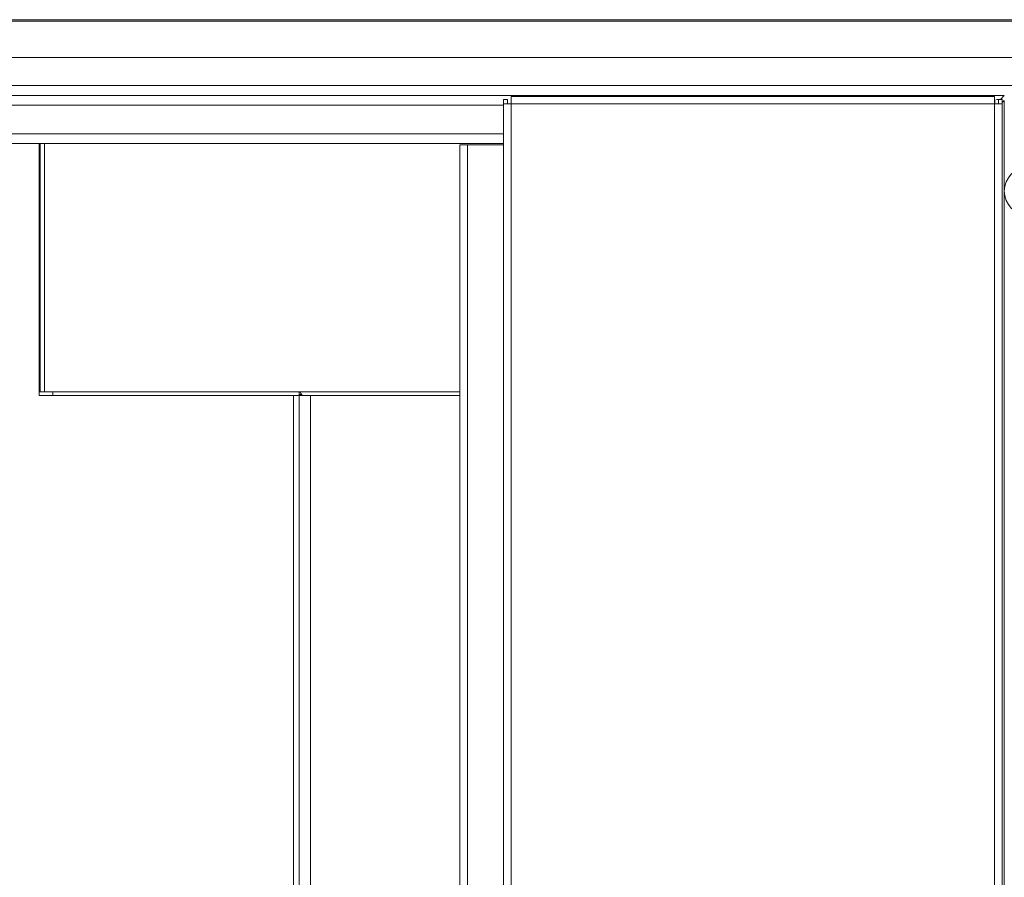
# Model space of a CAD drawing. Extents: x 0 to 59450, y 0 to 42050.
# Tile 258 of 304: x 35349 to 35865, y 35452 to 35901. Entities that reach past the tile are written whole.
import ezdxf

# ---------------------------------------------------------------- set-up
doc = ezdxf.new("R2010")
doc.units = 0
doc.header["$LTSCALE"] = 20
doc.header["$MEASUREMENT"] = 0
doc.layers.get('0').update_dxf_attribs({"linetype": 'CONTINUOUS'})
doc.layers.get('Defpoints').update_dxf_attribs({"linetype": 'CONTINUOUS'})
doc.dimstyles.new('DXF001', dxfattribs={"dimtxt": 3.1, "dimasz": 2, "dimexe": 2, "dimexo": 0.8, "dimgap": 0.09, "dimtad": 1, "dimdsep": 46, "dimtxsty": 'STANDARD', "dimcen": 0.09, "dimazin": 2, "dimtfac": 0.645161, "dimtdec": 4, "dimtmove": 0, "dimatfit": 3, "dimfxl": 1, "dimtvp": 0.66129, "dimtolj": 1, "dimtzin": 0, "dimarcsym": 0})

# ---------------------------------------------------------------- blocks, each defined once
blk = doc.blocks.new('_OPEN')
at = {"color": 0, "linetype": 'ByBlock', "lineweight": -2}
for p, q in [((-1, 0.166667), (0, 0)), ((0, 0), (-1, -0.166667)), ((0, 0), (-1, 0))]:
    blk.add_line(p, q, dxfattribs=at)
blk = doc.blocks.new('*D31')
at = {"color": 0, "linetype": 'Continuous', "lineweight": -2}
for p, q in [((40080.24, 35874.16), (40080.24, 34418.44)), ((34086.45, 35044.92), (34086.45, 34418.44)), ((34088.45, 34420.44), (40078.24, 34420.44))]:
    blk.add_line(p, q, dxfattribs=at)
at = {"layer": 'Defpoints', "color": 0, "linetype": 'Continuous'}
for p in [(40080.24, 35874.96), (34086.45, 35045.72), (40080.24, 34420.44)]:
    blk.add_point(p, dxfattribs=at)
at = {"color": 0, "linetype": 'Continuous', "lineweight": -2, "xscale": 2, "yscale": 2, "zscale": 2, "rotation": 180}
blk.add_blockref('_OPEN', (34086.45, 34420.44), dxfattribs=at)
at = {"color": 0, "linetype": 'Continuous', "lineweight": -2, "xscale": 2, "yscale": 2, "zscale": 2}
blk.add_blockref('_OPEN', (40080.24, 34420.44), dxfattribs=at)
at = {"color": 0, "linetype": 'Continuous', "lineweight": 13, "insert": (37257.25, 34460.53), "char_height": 80, "attachment_point": 5}
blk.add_mtext('\\A1;\\A1;5994', dxfattribs=at)
blk = doc.blocks.new('*D32')
at = {"color": 0, "linetype": 'Continuous', "lineweight": -2}
for p, q in [((36630.84, 38018.76), (33035.56, 38018.76)), ((33037.56, 35020.46), (33037.56, 38016.76)), ((34773.91, 35018.46), (33035.56, 35018.46))]:
    blk.add_line(p, q, dxfattribs=at)
at = {"layer": 'Defpoints', "color": 0, "linetype": 'Continuous'}
for p in [(33037.56, 38018.76), (36631.64, 38018.76), (34774.71, 35018.46)]:
    blk.add_point(p, dxfattribs=at)
at = {"color": 0, "linetype": 'Continuous', "lineweight": -2, "xscale": 2, "yscale": 2, "zscale": 2}
for p, rotation in [((33037.56, 38018.76), 90), ((33037.56, 35018.46), 270)]:
    blk.add_blockref('_OPEN', p, dxfattribs=dict(at, rotation=rotation))
at = {"color": 0, "linetype": 'Continuous', "lineweight": 13, "insert": (32997.47, 36692.51), "char_height": 80, "attachment_point": 5, "rotation": 90}
blk.add_mtext('\\A1;\\A1;3000', dxfattribs=at)

msp = doc.modelspace()

# ---------------------------------------------------------------- linework, layer by layer
at = {"color": 3, "linetype": 'Continuous', "lineweight": 13}
for p, q in [((34642.507, 35901.183), (35904.465, 35901.183)), ((35903.691, 35900.409), (34642.507, 35900.409)), ((34663.067, 35881.484), (35884.765, 35881.484)), ((35870.002, 35866.721), (34642.507, 35866.721)), ((34642.507, 35861.459), (35864.741, 35861.459)), ((35602.741, 35859.459), (35604.741, 35859.459)), ((35602.741, 35857.075), (35602.741, 35859.459)), ((35604.741, 35859.459), (35604.741, 35857.075)), ((35859.674, 35861.075), (35606.74, 35861.075)), ((35606.741, 35861.075), (35606.741, 35857.075)), ((35859.674, 35857.075), (35859.674, 35861.075)), ((35859.826, 35859.459), (35859.826, 35857.075)), ((35861.643, 35859.459), (35860.703, 35859.459)), ((35863.613, 35859.459), (35861.643, 35859.459)), ((35861.643, 35859.459), (35861.643, 35857.075)), ((35862.74, 35859.458), (35864.741, 35861.459)), ((35863.613, 35857.075), (35863.613, 35859.459)), ((35863.613, 35857.831), (35864.741, 35858.959)), ((35864.741, 35858.959), (35864.741, 35068.959)), ((35602.74, 35856.459), (34642.507, 35856.459)), ((35606.741, 35857.075), (35602.741, 35857.075)), ((35602.741, 35857.075), (35602.741, 35070.842)), ((35606.741, 35070.842), (35606.741, 35857.075)), ((35606.741, 35857.075), (35859.674, 35857.075)), ((35863.674, 35857.075), (35859.674, 35857.075)), ((35859.674, 35857.075), (35859.674, 35070.842)), ((35863.674, 35070.843), (35863.674, 35857.076)), ((35602.74, 35841.459), (34642.507, 35841.459)), ((34642.507, 35836.459), (35602.741, 35836.459)), ((35359.741, 35836.46), (35359.741, 35704.459)), ((35360.222, 35706.459), (35360.222, 35836.459)), ((35362.524, 35836.459), (35362.524, 35706.459)), ((35579.741, 35835.659), (35579.741, 35819.908)), ((35583.741, 35835.659), (35579.741, 35835.659)), ((35602.74, 35835.659), (35583.741, 35835.659)), ((35583.741, 35092.259), (35583.741, 35835.659)), ((35579.741, 35815.01), (35579.741, 35819.908)), ((35579.741, 35819.908), (35579.741, 35819.901)), ((35579.746, 35819.685), (35579.746, 35819.676)), ((35579.746, 35819.676), (35579.746, 35819.668)), ((35579.746, 35819.668), (35579.747, 35819.66)), ((35579.747, 35819.66), (35579.747, 35819.652)), ((35579.747, 35819.652), (35579.747, 35819.643)), ((35579.747, 35819.643), (35579.748, 35819.635)), ((35579.748, 35819.635), (35579.748, 35819.626)), ((35579.748, 35819.626), (35579.749, 35819.618)), ((35579.749, 35819.618), (35579.749, 35819.61)), ((35579.749, 35819.61), (35579.75, 35819.601)), ((35579.75, 35819.601), (35579.75, 35819.593)), ((35579.75, 35819.593), (35579.75, 35819.584)), ((35579.75, 35819.584), (35579.751, 35819.576)), ((35579.751, 35819.576), (35579.751, 35819.567)), ((35579.751, 35819.567), (35579.752, 35819.559)), ((35579.752, 35819.559), (35579.752, 35819.55)), ((35579.752, 35819.55), (35579.753, 35819.542)), ((35579.753, 35819.542), (35579.753, 35819.533)), ((35579.753, 35819.533), (35579.754, 35819.525)), ((35579.754, 35819.525), (35579.754, 35819.516)), ((35579.754, 35819.516), (35579.755, 35819.507)), ((35579.755, 35819.507), (35579.755, 35819.499)), ((35579.755, 35819.499), (35579.756, 35819.49)), ((35579.756, 35819.49), (35579.756, 35819.481)), ((35579.756, 35819.481), (35579.757, 35819.473)), ((35579.757, 35819.473), (35579.758, 35819.464)), ((35579.758, 35819.464), (35579.758, 35819.455)), ((35579.758, 35819.455), (35579.759, 35819.446)), ((35579.759, 35819.446), (35579.759, 35819.437)), ((35579.759, 35819.437), (35579.76, 35819.429)), ((35579.76, 35819.429), (35579.761, 35819.42)), ((35579.761, 35819.42), (35579.761, 35819.411)), ((35579.761, 35819.411), (35579.762, 35819.402)), ((35579.762, 35819.402), (35579.762, 35819.393)), ((35579.762, 35819.393), (35579.763, 35819.384)), ((35579.763, 35819.384), (35579.764, 35819.375)), ((35579.764, 35819.375), (35579.764, 35819.366)), ((35579.764, 35819.366), (35579.765, 35819.358)), ((35579.765, 35819.358), (35579.765, 35819.349)), ((35579.765, 35819.349), (35579.766, 35819.34)), ((35579.766, 35819.34), (35579.767, 35819.331)), ((35579.767, 35819.331), (35579.767, 35819.322)), ((35579.767, 35819.322), (35579.768, 35819.312)), ((35579.768, 35819.312), (35579.769, 35819.303)), ((35579.769, 35819.303), (35579.769, 35819.294)), ((35579.769, 35819.294), (35579.77, 35819.285)), ((35579.77, 35819.285), (35579.771, 35819.276)), ((35579.771, 35819.276), (35579.772, 35819.267)), ((35579.772, 35819.267), (35579.772, 35819.258)), ((35579.772, 35819.258), (35579.773, 35819.249)), ((35579.773, 35819.249), (35579.774, 35819.239)), ((35579.774, 35819.239), (35579.774, 35819.23)), ((35579.774, 35819.23), (35579.775, 35819.221)), ((35579.775, 35819.221), (35579.776, 35819.212)), ((35579.776, 35819.212), (35579.776, 35819.202)), ((35579.776, 35819.202), (35579.777, 35819.193)), ((35579.777, 35819.193), (35579.778, 35819.184)), ((35579.778, 35819.184), (35579.779, 35819.174)), ((35579.779, 35819.174), (35579.779, 35819.165)), ((35579.779, 35819.165), (35579.78, 35819.156)), ((35579.78, 35819.156), (35579.781, 35819.146)), ((35579.781, 35819.146), (35579.782, 35819.137)), ((35579.782, 35819.137), (35579.782, 35819.127)), ((35579.782, 35819.127), (35579.783, 35819.118)), ((35579.783, 35819.118), (35579.784, 35819.108)), ((35579.784, 35819.108), (35579.785, 35819.099)), ((35579.785, 35819.099), (35579.785, 35819.089)), ((35579.785, 35819.089), (35579.786, 35819.08)), ((35579.786, 35819.08), (35579.787, 35819.07)), ((35579.787, 35819.07), (35579.788, 35819.061)), ((35579.788, 35819.061), (35579.788, 35819.051)), ((35579.788, 35819.051), (35579.789, 35819.042)), ((35579.789, 35819.042), (35579.79, 35819.032)), ((35579.79, 35819.032), (35579.791, 35819.022)), ((35579.791, 35819.022), (35579.791, 35819.013)), ((35579.791, 35819.013), (35579.792, 35819.003)), ((35579.792, 35819.003), (35579.793, 35818.994)), ((35579.793, 35818.994), (35579.794, 35818.984)), ((35579.794, 35818.984), (35579.795, 35818.974)), ((35579.795, 35818.974), (35579.795, 35818.965)), ((35579.795, 35818.965), (35579.796, 35818.955)), ((35579.796, 35818.955), (35579.797, 35818.945)), ((35579.797, 35818.945), (35579.798, 35818.936)), ((35579.798, 35818.936), (35579.798, 35818.926)), ((35579.798, 35818.926), (35579.799, 35818.916)), ((35579.799, 35818.916), (35579.8, 35818.906)), ((35579.8, 35818.906), (35579.801, 35818.897)), ((35579.801, 35818.897), (35579.801, 35818.887)), ((35579.801, 35818.887), (35579.802, 35818.877)), ((35579.802, 35818.877), (35579.803, 35818.867)), ((35579.803, 35818.867), (35579.804, 35818.858)), ((35579.804, 35818.858), (35579.805, 35818.848)), ((35579.805, 35818.848), (35579.805, 35818.838)), ((35579.805, 35818.838), (35579.806, 35818.828)), ((35579.806, 35818.828), (35579.807, 35818.819)), ((35579.807, 35818.819), (35579.808, 35818.809)), ((35579.808, 35818.809), (35579.808, 35818.799)), ((35579.808, 35818.799), (35579.809, 35818.789)), ((35579.809, 35818.789), (35579.81, 35818.779)), ((35579.81, 35818.779), (35579.811, 35818.769)), ((35579.811, 35818.769), (35579.811, 35818.759)), ((35579.811, 35818.759), (35579.812, 35818.75)), ((35579.812, 35818.75), (35579.813, 35818.74)), ((35579.813, 35818.74), (35579.814, 35818.73)), ((35579.814, 35818.73), (35579.814, 35818.72)), ((35579.814, 35818.72), (35579.815, 35818.71)), ((35579.815, 35818.71), (35579.816, 35818.7)), ((35579.816, 35816.214), (35579.815, 35816.204)), ((35579.816, 35818.7), (35579.817, 35818.69)), ((35579.817, 35816.234), (35579.816, 35816.224)), ((35579.816, 35816.224), (35579.816, 35816.214)), ((35579.817, 35818.69), (35579.817, 35818.68)), ((35579.817, 35818.68), (35579.818, 35818.67)), ((35579.818, 35816.244), (35579.817, 35816.234)), ((35579.818, 35818.67), (35579.819, 35818.66)), ((35579.819, 35816.254), (35579.818, 35816.244)), ((35579.819, 35818.66), (35579.82, 35818.65)), ((35579.82, 35816.274), (35579.819, 35816.264)), ((35579.819, 35816.264), (35579.819, 35816.254)), ((35579.82, 35818.65), (35579.82, 35818.64)), ((35579.82, 35818.64), (35579.821, 35818.63)), ((35579.821, 35816.284), (35579.82, 35816.274)), ((35579.821, 35818.63), (35579.822, 35818.62)), ((35579.822, 35816.304), (35579.821, 35816.294)), ((35579.821, 35816.294), (35579.821, 35816.284)), ((35579.822, 35818.62), (35579.822, 35818.61)), ((35579.822, 35818.61), (35579.823, 35818.6)), ((35579.823, 35816.314), (35579.822, 35816.304)), ((35579.823, 35818.6), (35579.824, 35818.59)), ((35579.824, 35816.324), (35579.823, 35816.314)), ((35579.824, 35818.59), (35579.825, 35818.58)), ((35579.825, 35816.344), (35579.824, 35816.334)), ((35579.824, 35816.334), (35579.824, 35816.324)), ((35579.825, 35818.58), (35579.825, 35818.57)), ((35579.825, 35818.57), (35579.826, 35818.56)), ((35579.826, 35816.354), (35579.825, 35816.344)), ((35579.826, 35818.56), (35579.827, 35818.55)), ((35579.827, 35816.374), (35579.826, 35816.364)), ((35579.826, 35816.364), (35579.826, 35816.354)), ((35579.827, 35818.55), (35579.827, 35818.54)), ((35579.827, 35818.54), (35579.828, 35818.529)), ((35579.828, 35816.384), (35579.827, 35816.374)), ((35579.828, 35818.529), (35579.829, 35818.519)), ((35579.829, 35816.394), (35579.828, 35816.384)), ((35579.829, 35818.519), (35579.829, 35818.509)), ((35579.829, 35818.509), (35579.83, 35818.499)), ((35579.83, 35816.415), (35579.829, 35816.404)), ((35579.829, 35816.404), (35579.829, 35816.394)), ((35579.83, 35818.499), (35579.831, 35818.489)), ((35579.831, 35816.425), (35579.83, 35816.415)), ((35579.831, 35818.489), (35579.831, 35818.479)), ((35579.831, 35818.479), (35579.832, 35818.468)), ((35579.832, 35816.445), (35579.831, 35816.435)), ((35579.831, 35816.435), (35579.831, 35816.425)), ((35579.832, 35818.468), (35579.833, 35818.458)), ((35579.833, 35816.455), (35579.832, 35816.445)), ((35579.833, 35818.458), (35579.833, 35818.448)), ((35579.833, 35818.448), (35579.834, 35818.438)), ((35579.834, 35816.476), (35579.833, 35816.466)), ((35579.833, 35816.466), (35579.833, 35816.455)), ((35579.834, 35818.438), (35579.835, 35818.428)), ((35579.835, 35816.486), (35579.834, 35816.476)), ((35579.835, 35818.428), (35579.835, 35818.417)), ((35579.835, 35818.417), (35579.836, 35818.407)), ((35579.836, 35816.506), (35579.835, 35816.496)), ((35579.835, 35816.496), (35579.835, 35816.486)), ((35579.836, 35818.407), (35579.837, 35818.397)), ((35579.837, 35816.527), (35579.836, 35816.517)), ((35579.836, 35816.517), (35579.836, 35816.506)), ((35579.837, 35818.397), (35579.837, 35818.387)), ((35579.837, 35818.387), (35579.838, 35818.376)), ((35579.838, 35816.537), (35579.837, 35816.527)), ((35579.838, 35818.376), (35579.839, 35818.366)), ((35579.839, 35816.558), (35579.838, 35816.548)), ((35579.838, 35816.548), (35579.838, 35816.537)), ((35579.839, 35818.366), (35579.839, 35818.356)), ((35579.839, 35818.356), (35579.84, 35818.346)), ((35579.84, 35816.568), (35579.839, 35816.558)), ((35579.84, 35818.346), (35579.84, 35818.335)), ((35579.84, 35818.335), (35579.841, 35818.325)), ((35579.841, 35816.589), (35579.84, 35816.579)), ((35579.84, 35816.579), (35579.84, 35816.568)), ((35579.841, 35818.325), (35579.842, 35818.315)), ((35579.842, 35816.61), (35579.841, 35816.599)), ((35579.841, 35816.599), (35579.841, 35816.589)), ((35579.842, 35818.315), (35579.842, 35818.304)), ((35579.842, 35818.304), (35579.843, 35818.294)), ((35579.843, 35816.62), (35579.842, 35816.61)), ((35579.843, 35818.294), (35579.843, 35818.284)), ((35579.843, 35818.284), (35579.844, 35818.273)), ((35579.844, 35816.641), (35579.843, 35816.63)), ((35579.843, 35816.63), (35579.843, 35816.62)), ((35579.844, 35818.273), (35579.845, 35818.263)), ((35579.845, 35816.662), (35579.844, 35816.651)), ((35579.844, 35816.651), (35579.844, 35816.641)), ((35579.845, 35818.263), (35579.845, 35818.252)), ((35579.845, 35818.252), (35579.846, 35818.242)), ((35579.846, 35816.672), (35579.845, 35816.662)), ((35579.846, 35818.242), (35579.846, 35818.232)), ((35579.846, 35818.232), (35579.847, 35818.221)), ((35579.847, 35816.693), (35579.846, 35816.682)), ((35579.846, 35816.682), (35579.846, 35816.672)), ((35579.847, 35818.221), (35579.847, 35818.211)), ((35579.847, 35818.211), (35579.848, 35818.2)), ((35579.848, 35816.714), (35579.847, 35816.703)), ((35579.847, 35816.703), (35579.847, 35816.693)), ((35579.848, 35818.2), (35579.848, 35818.19)), ((35579.848, 35818.19), (35579.849, 35818.179)), ((35579.849, 35816.735), (35579.848, 35816.724)), ((35579.848, 35816.724), (35579.848, 35816.714)), ((35579.849, 35818.179), (35579.85, 35818.169)), ((35579.85, 35816.756), (35579.849, 35816.745)), ((35579.849, 35816.745), (35579.849, 35816.735)), ((35579.85, 35818.169), (35579.85, 35818.158)), ((35579.85, 35818.158), (35579.851, 35818.148)), ((35579.851, 35816.777), (35579.85, 35816.766)), ((35579.85, 35816.766), (35579.85, 35816.756)), ((35579.851, 35818.148), (35579.851, 35818.137)), ((35579.851, 35818.137), (35579.852, 35818.127)), ((35579.852, 35816.798), (35579.851, 35816.787)), ((35579.851, 35816.787), (35579.851, 35816.777)), ((35579.852, 35818.127), (35579.852, 35818.116)), ((35579.852, 35818.116), (35579.852, 35818.106)), ((35579.852, 35818.106), (35579.853, 35818.095)), ((35579.853, 35816.819), (35579.852, 35816.809)), ((35579.852, 35816.809), (35579.852, 35816.798)), ((35579.853, 35818.095), (35579.853, 35818.085)), ((35579.853, 35818.085), (35579.854, 35818.074)), ((35579.854, 35816.84), (35579.853, 35816.83)), ((35579.853, 35816.83), (35579.853, 35816.819)), ((35579.854, 35818.074), (35579.854, 35818.063)), ((35579.854, 35818.063), (35579.855, 35818.053)), ((35579.855, 35816.862), (35579.854, 35816.851)), ((35579.854, 35816.851), (35579.854, 35816.84)), ((35579.855, 35818.053), (35579.855, 35818.042)), ((35579.855, 35818.042), (35579.856, 35818.032)), ((35579.856, 35816.883), (35579.855, 35816.872)), ((35579.855, 35816.872), (35579.855, 35816.862)), ((35579.856, 35818.032), (35579.856, 35818.021)), ((35579.856, 35818.021), (35579.857, 35818.01)), ((35579.857, 35816.915), (35579.856, 35816.904)), ((35579.856, 35816.904), (35579.856, 35816.893)), ((35579.856, 35816.893), (35579.856, 35816.883)), ((35579.857, 35818.01), (35579.857, 35818)), ((35579.857, 35818), (35579.857, 35817.989)), ((35579.857, 35817.989), (35579.858, 35817.978)), ((35579.858, 35816.936), (35579.857, 35816.925)), ((35579.857, 35816.925), (35579.857, 35816.915)), ((35579.858, 35817.978), (35579.858, 35817.968)), ((35579.858, 35817.968), (35579.859, 35817.957)), ((35579.859, 35816.968), (35579.858, 35816.957)), ((35579.858, 35816.957), (35579.858, 35816.947)), ((35579.858, 35816.947), (35579.858, 35816.936)), ((35579.859, 35817.957), (35579.859, 35817.946)), ((35579.859, 35817.946), (35579.859, 35817.936)), ((35579.859, 35817.936), (35579.86, 35817.925)), ((35579.86, 35816.989), (35579.859, 35816.978)), ((35579.859, 35816.978), (35579.859, 35816.968)), ((35579.86, 35817.925), (35579.86, 35817.914)), ((35579.86, 35817.914), (35579.86, 35817.904)), ((35579.86, 35817.904), (35579.861, 35817.893)), ((35579.861, 35817.021), (35579.86, 35817.01)), ((35579.86, 35817.01), (35579.86, 35817)), ((35579.86, 35817), (35579.86, 35816.989)), ((35579.861, 35817.893), (35579.861, 35817.882)), ((35579.861, 35817.882), (35579.861, 35817.872)), ((35579.861, 35817.872), (35579.862, 35817.861)), ((35579.862, 35817.053), (35579.861, 35817.042)), ((35579.861, 35817.042), (35579.861, 35817.032)), ((35579.861, 35817.032), (35579.861, 35817.021)), ((35579.862, 35817.861), (35579.862, 35817.85)), ((35579.862, 35817.85), (35579.862, 35817.84)), ((35579.862, 35817.84), (35579.863, 35817.829)), ((35579.863, 35817.095), (35579.862, 35817.085)), ((35579.862, 35817.085), (35579.862, 35817.074)), ((35579.862, 35817.074), (35579.862, 35817.063)), ((35579.862, 35817.063), (35579.862, 35817.053)), ((35579.863, 35817.829), (35579.863, 35817.818)), ((35579.863, 35817.818), (35579.863, 35817.808)), ((35579.863, 35817.808), (35579.863, 35817.797)), ((35579.863, 35817.797), (35579.864, 35817.787)), ((35579.864, 35817.127), (35579.863, 35817.116)), ((35579.863, 35817.116), (35579.863, 35817.106)), ((35579.863, 35817.106), (35579.863, 35817.095)), ((35579.864, 35817.787), (35579.864, 35817.776)), ((35579.864, 35817.776), (35579.864, 35817.765)), ((35579.864, 35817.765), (35579.864, 35817.755)), ((35579.864, 35817.755), (35579.865, 35817.744)), ((35579.865, 35817.18), (35579.864, 35817.17)), ((35579.864, 35817.17), (35579.864, 35817.159)), ((35579.864, 35817.159), (35579.864, 35817.148)), ((35579.864, 35817.148), (35579.864, 35817.138)), ((35579.864, 35817.138), (35579.864, 35817.127)), ((35579.865, 35817.744), (35579.865, 35817.733)), ((35579.865, 35817.733), (35579.865, 35817.723)), ((35579.865, 35817.723), (35579.865, 35817.712)), ((35579.865, 35817.712), (35579.865, 35817.701)), ((35579.865, 35817.701), (35579.866, 35817.691)), ((35579.866, 35817.223), (35579.865, 35817.212)), ((35579.865, 35817.212), (35579.865, 35817.201)), ((35579.865, 35817.201), (35579.865, 35817.191)), ((35579.865, 35817.191), (35579.865, 35817.18)), ((35579.866, 35817.691), (35579.866, 35817.68)), ((35579.866, 35817.68), (35579.866, 35817.669)), ((35579.866, 35817.669), (35579.866, 35817.659)), ((35579.866, 35817.659), (35579.866, 35817.648)), ((35579.866, 35817.648), (35579.866, 35817.638)), ((35579.866, 35817.638), (35579.867, 35817.627)), ((35579.867, 35817.297), (35579.866, 35817.287)), ((35579.866, 35817.287), (35579.866, 35817.276)), ((35579.866, 35817.276), (35579.866, 35817.265)), ((35579.866, 35817.265), (35579.866, 35817.255)), ((35579.866, 35817.255), (35579.866, 35817.244)), ((35579.866, 35817.244), (35579.866, 35817.233)), ((35579.866, 35817.233), (35579.866, 35817.223)), ((35579.867, 35817.627), (35579.867, 35817.616)), ((35579.867, 35817.616), (35579.867, 35817.606)), ((35579.867, 35817.606), (35579.867, 35817.595)), ((35579.867, 35817.595), (35579.867, 35817.584)), ((35579.867, 35817.584), (35579.867, 35817.574)), ((35579.867, 35817.574), (35579.867, 35817.563)), ((35579.867, 35817.563), (35579.867, 35817.552)), ((35579.867, 35817.552), (35579.867, 35817.542)), ((35579.867, 35817.542), (35579.867, 35817.531)), ((35579.867, 35817.531), (35579.867, 35817.52)), ((35579.867, 35817.52), (35579.867, 35817.51)), ((35579.867, 35817.51), (35579.868, 35817.499)), ((35579.868, 35817.425), (35579.867, 35817.414)), ((35579.867, 35817.414), (35579.867, 35817.403)), ((35579.867, 35817.403), (35579.867, 35817.393)), ((35579.867, 35817.393), (35579.867, 35817.382)), ((35579.867, 35817.382), (35579.867, 35817.372)), ((35579.867, 35817.372), (35579.867, 35817.361)), ((35579.867, 35817.361), (35579.867, 35817.35)), ((35579.867, 35817.35), (35579.867, 35817.34)), ((35579.867, 35817.34), (35579.867, 35817.329)), ((35579.867, 35817.329), (35579.867, 35817.318)), ((35579.867, 35817.318), (35579.867, 35817.308)), ((35579.867, 35817.308), (35579.867, 35817.297)), ((35579.868, 35817.499), (35579.868, 35817.489)), ((35579.868, 35817.489), (35579.868, 35817.478)), ((35579.868, 35817.478), (35579.868, 35817.467)), ((35579.868, 35817.467), (35579.868, 35817.457)), ((35579.868, 35817.457), (35579.868, 35817.446)), ((35579.868, 35817.446), (35579.868, 35817.435)), ((35579.868, 35817.435), (35579.868, 35817.425)), ((35579.741, 35815.056), (35579.741, 35815.049)), ((35579.741, 35815.009), (35579.741, 35112.908)), ((35579.746, 35815.231), (35579.745, 35815.223)), ((35579.745, 35815.223), (35579.745, 35815.215)), ((35579.747, 35815.256), (35579.746, 35815.247)), ((35579.746, 35815.247), (35579.746, 35815.239)), ((35579.746, 35815.239), (35579.746, 35815.231)), ((35579.748, 35815.281), (35579.747, 35815.272)), ((35579.747, 35815.272), (35579.747, 35815.264)), ((35579.747, 35815.264), (35579.747, 35815.256)), ((35579.749, 35815.297), (35579.748, 35815.289)), ((35579.748, 35815.289), (35579.748, 35815.281)), ((35579.75, 35815.322), (35579.749, 35815.314)), ((35579.749, 35815.314), (35579.749, 35815.306)), ((35579.749, 35815.306), (35579.749, 35815.297)), ((35579.751, 35815.339), (35579.75, 35815.331)), ((35579.75, 35815.331), (35579.75, 35815.322)), ((35579.752, 35815.356), (35579.751, 35815.348)), ((35579.751, 35815.348), (35579.751, 35815.339)), ((35579.753, 35815.373), (35579.752, 35815.365)), ((35579.752, 35815.365), (35579.752, 35815.356)), ((35579.754, 35815.39), (35579.753, 35815.382)), ((35579.753, 35815.382), (35579.753, 35815.373)), ((35579.755, 35815.408), (35579.754, 35815.399)), ((35579.754, 35815.399), (35579.754, 35815.39)), ((35579.756, 35815.425), (35579.755, 35815.416)), ((35579.755, 35815.416), (35579.755, 35815.408)), ((35579.757, 35815.442), (35579.756, 35815.434)), ((35579.756, 35815.434), (35579.756, 35815.425)), ((35579.758, 35815.46), (35579.757, 35815.451)), ((35579.757, 35815.451), (35579.757, 35815.442)), ((35579.759, 35815.468), (35579.758, 35815.46)), ((35579.76, 35815.486), (35579.759, 35815.477)), ((35579.759, 35815.477), (35579.759, 35815.468)), ((35579.761, 35815.504), (35579.76, 35815.495)), ((35579.76, 35815.495), (35579.76, 35815.486)), ((35579.762, 35815.512), (35579.761, 35815.504)), ((35579.763, 35815.53), (35579.762, 35815.521)), ((35579.762, 35815.521), (35579.762, 35815.512)), ((35579.764, 35815.548), (35579.763, 35815.539)), ((35579.763, 35815.539), (35579.763, 35815.53)), ((35579.765, 35815.557), (35579.764, 35815.548)), ((35579.766, 35815.575), (35579.765, 35815.566)), ((35579.765, 35815.566), (35579.765, 35815.557)), ((35579.767, 35815.584), (35579.766, 35815.575)), ((35579.768, 35815.602), (35579.767, 35815.593)), ((35579.767, 35815.593), (35579.767, 35815.584)), ((35579.769, 35815.611), (35579.768, 35815.602)), ((35579.77, 35815.629), (35579.769, 35815.62)), ((35579.769, 35815.62), (35579.769, 35815.611)), ((35579.771, 35815.638), (35579.77, 35815.629)), ((35579.772, 35815.657), (35579.771, 35815.648)), ((35579.771, 35815.648), (35579.771, 35815.638)), ((35579.773, 35815.666), (35579.772, 35815.657)), ((35579.774, 35815.684), (35579.773, 35815.675)), ((35579.773, 35815.675), (35579.773, 35815.666)), ((35579.775, 35815.694), (35579.774, 35815.684)), ((35579.776, 35815.703), (35579.775, 35815.694)), ((35579.777, 35815.722), (35579.776, 35815.712)), ((35579.776, 35815.712), (35579.776, 35815.703)), ((35579.778, 35815.731), (35579.777, 35815.722)), ((35579.779, 35815.75), (35579.778, 35815.74)), ((35579.778, 35815.74), (35579.778, 35815.731)), ((35579.78, 35815.759), (35579.779, 35815.75)), ((35579.781, 35815.769), (35579.78, 35815.759)), ((35579.782, 35815.787), (35579.781, 35815.778)), ((35579.781, 35815.778), (35579.781, 35815.769)), ((35579.783, 35815.797), (35579.782, 35815.787)), ((35579.784, 35815.806), (35579.783, 35815.797)), ((35579.785, 35815.825), (35579.784, 35815.816)), ((35579.784, 35815.816), (35579.784, 35815.806)), ((35579.786, 35815.835), (35579.785, 35815.825)), ((35579.787, 35815.844), (35579.786, 35815.835)), ((35579.788, 35815.863), (35579.787, 35815.854)), ((35579.787, 35815.854), (35579.787, 35815.844)), ((35579.789, 35815.873), (35579.788, 35815.863)), ((35579.79, 35815.882), (35579.789, 35815.873)), ((35579.791, 35815.902), (35579.79, 35815.892)), ((35579.79, 35815.892), (35579.79, 35815.882)), ((35579.792, 35815.911), (35579.791, 35815.902)), ((35579.793, 35815.921), (35579.792, 35815.911)), ((35579.794, 35815.94), (35579.793, 35815.93)), ((35579.793, 35815.93), (35579.793, 35815.921)), ((35579.795, 35815.95), (35579.794, 35815.94)), ((35579.796, 35815.959), (35579.795, 35815.95)), ((35579.797, 35815.969), (35579.796, 35815.959)), ((35579.798, 35815.988), (35579.797, 35815.979)), ((35579.797, 35815.979), (35579.797, 35815.969)), ((35579.799, 35815.998), (35579.798, 35815.988)), ((35579.8, 35816.008), (35579.799, 35815.998)), ((35579.801, 35816.027), (35579.8, 35816.017)), ((35579.8, 35816.017), (35579.8, 35816.008)), ((35579.802, 35816.037), (35579.801, 35816.027)), ((35579.803, 35816.047), (35579.802, 35816.037)), ((35579.804, 35816.066), (35579.803, 35816.056)), ((35579.803, 35816.056), (35579.803, 35816.047)), ((35579.805, 35816.076), (35579.804, 35816.066)), ((35579.806, 35816.086), (35579.805, 35816.076)), ((35579.807, 35816.095), (35579.806, 35816.086)), ((35579.808, 35816.115), (35579.807, 35816.105)), ((35579.807, 35816.105), (35579.807, 35816.095)), ((35579.809, 35816.125), (35579.808, 35816.115)), ((35579.81, 35816.135), (35579.809, 35816.125)), ((35579.811, 35816.154), (35579.81, 35816.145)), ((35579.81, 35816.145), (35579.81, 35816.135)), ((35579.812, 35816.164), (35579.811, 35816.154)), ((35579.813, 35816.174), (35579.812, 35816.164)), ((35579.814, 35816.194), (35579.813, 35816.184)), ((35579.813, 35816.184), (35579.813, 35816.174)), ((35579.815, 35816.204), (35579.814, 35816.194)), ((35359.74, 35706.459), (35360.222, 35706.459)), ((35359.741, 35704.459), (35366.836, 35704.459)), ((35362.524, 35706.459), (35360.222, 35706.459)), ((35362.524, 35706.459), (35579.741, 35706.459)), ((35366.837, 35706.459), (35366.837, 35704.459)), ((35495.741, 35704.459), (35366.837, 35704.459)), ((35492.741, 35091.459), (35492.741, 35704.459)), ((35495.741, 35704.459), (35495.741, 35706.459)), ((35495.741, 35706.32), (35495.809, 35706.459)), ((35497.275, 35704.995), (35495.741, 35704.995)), ((35495.741, 35704.459), (35495.741, 35091.459)), ((35495.741, 35704.459), (35579.741, 35704.459)), ((35496.152, 35706.459), (35496.179, 35706.399)), ((35501.741, 35091.459), (35501.741, 35704.459))]:
    msp.add_line(p, q, dxfattribs=at)
msp.add_circle((35877.241, 35811.477), 12.5, dxfattribs=at)
for centre, radius, start, end in [((35580.007, 35819.889), 0.266, 179.16604, 180.83396), ((35580.069, 35819.884), 0.328, 177.08853, 178.42584), ((35580.087, 35819.886), 0.347, 180.09013, 181.37891), ((35582.416, 35819.908), 2.676, 180.64995, 180.81721), ((35577.494, 35819.837), 2.247, 0.63294, 0.83234), ((35585.406, 35819.858), 5.665, 179.96035, 180.03965), ((35582.393, 35819.884), 2.652, 180.64401, 180.81382), ((35584.381, 35819.96), 4.641, 181.40334, 181.50077), ((35585.952, 35819.913), 6.211, 180.68975, 180.76254), ((35584.833, 35819.891), 5.092, 180.67883, 180.76796), ((35584.602, 35819.941), 4.862, 181.39612, 181.48971), ((35584.946, 35819.941), 5.206, 181.39548, 181.4831), ((35585.134, 35819.87), 5.393, 180.67556, 180.76035), ((35585.161, 35819.93), 5.421, 181.39165, 181.47612), ((35585.245, 35819.924), 5.505, 181.38678, 181.47028), ((35585.368, 35819.918), 5.627, 181.38586, 181.46764), ((35585.481, 35819.984), 5.743, 182.09407, 182.17444), ((35585.593, 35819.907), 5.852, 181.38016, 181.4592), ((35585.712, 35819.975), 5.973, 182.08222, 182.15997), ((35585.83, 35819.896), 6.088, 181.37451, 181.45085), ((35585.942, 35819.967), 6.202, 182.07835, 182.15341), ((35586.08, 35819.963), 6.341, 182.07125, 182.14494), ((35586.207, 35819.959), 6.467, 182.06672, 182.13916), ((35586.338, 35819.955), 6.598, 182.06483, 182.13591), ((35586.48, 35819.951), 6.74, 182.05778, 182.12762), ((35586.62, 35819.948), 6.88, 182.05591, 182.12441), ((35586.763, 35820.029), 7.025, 182.74553, 182.81281), ((35584.882, 35814.968), 5.142, 178.50398, 178.59192), ((35584.684, 35815.028), 4.943, 179.22291, 179.31368), ((35584.423, 35815.022), 4.682, 179.21421, 179.30917), ((35583.151, 35815.032), 3.411, 179.20421, 179.3361), ((35582.031, 35815.038), 2.29, 179.18298, 179.3829), ((35582.515, 35815.022), 2.774, 179.15774, 179.31243), ((35581.47, 35815.045), 1.729, 179.8582, 180.1418), ((35581.012, 35815.044), 1.271, 180.14496, 180.73312), ((35582.99, 35815.076), 3.249, 180.8611, 181.1609), ((35585.672, 35814.998), 5.932, 178.52751, 178.60471), ((35585.557, 35814.992), 5.817, 178.52325, 178.60178), ((35585.43, 35814.987), 5.689, 178.51886, 178.59895), ((35585.344, 35814.981), 5.604, 178.51472, 178.59582), ((35585.277, 35814.974), 5.537, 178.5089, 178.59067), ((35585.121, 35815.038), 5.38, 179.23184, 179.31588), ((35586.154, 35815.019), 6.412, 178.54425, 178.61639), ((35586.031, 35814.936), 6.292, 177.82906, 177.90242), ((35585.895, 35815.009), 6.154, 178.53413, 178.60882), ((35585.788, 35814.928), 6.05, 177.81714, 177.89305), ((35586.559, 35814.951), 6.82, 177.85255, 177.9209), ((35586.417, 35814.948), 6.677, 177.8467, 177.91634), ((35586.288, 35814.944), 6.548, 177.84087, 177.9117), ((35586.688, 35814.955), 6.948, 177.85573, 177.9229), ((35500.165, 35708.24), 4.391, 204.78847, 205.63995), ((35500.154, 35708.233), 4.378, 205.61951, 206.47202), ((35500.127, 35708.218), 4.347, 206.45172, 207.30887), ((35500.072, 35708.19), 4.285, 207.31251, 208.17988), ((35500.026, 35708.165), 4.233, 208.18233, 209.05838), ((35499.983, 35708.15), 4.187, 209.15557, 210.03931), ((35499.941, 35708.121), 4.137, 209.97915, 210.87071), ((35499.896, 35708.096), 4.086, 210.90715, 211.80726), ((35499.853, 35708.073), 4.037, 211.8405, 212.74903), ((35499.808, 35708.043), 3.983, 212.73298, 213.65008), ((35499.766, 35708.02), 3.935, 213.70738, 214.63279), ((35499.725, 35707.991), 3.885, 214.63948, 215.57298), ((35499.681, 35707.954), 3.828, 215.49978, 216.44262), ((35499.633, 35707.928), 3.774, 216.55221, 217.50525), ((35499.6, 35707.898), 3.729, 217.45795, 218.41753), ((35499.575, 35707.885), 3.701, 218.49243, 219.45476), ((35499.515, 35707.831), 3.621, 219.41074, 220.39006), ((35499.426, 35707.759), 3.507, 220.43832, 221.4457), ((35499.455, 35707.786), 3.546, 221.45812, 222.4467), ((35499.581, 35707.897), 3.714, 222.39452, 223.32655), ((35499.331, 35707.674), 3.379, 223.48682, 224.52164), ((35498.961, 35707.314), 2.863, 224.57545, 225.81653), ((35499.409, 35707.739), 3.48, 225.39349, 226.35), ((35503.082, 35711.565), 8.784, 226.24655, 226.58784), ((35498.932, 35707.269), 2.811, 227.8504, 229.20245), ((35498.698, 35706.995), 2.452, 229.15434, 231.51615), ((35501.236, 35710.019), 6.399, 230.57386, 231.75327)]:
    msp.add_arc(centre, radius, start, end, dxfattribs=at)

# ---------------------------------------------------------------- dimensions: what is measured, and where the dimension line sits
at = {"linetype": 'Continuous', "lineweight": 13}
dim = msp.add_linear_dim(base=(33037.556, 38018.759), p1=(34774.705, 35018.459), p2=(36631.641, 38018.759), angle=90, text='\\A1;3000', dimstyle='DXF001', override={"dimtxt": 80, "dimasz": 2, "dimblk1": 'OPEN', "dimblk2": 'OPEN', "dimsah": 1}, dxfattribs=at)
dim.commit()
dim.dimension.update_dxf_attribs({"geometry": '*D32', "text_midpoint": (33037.556, 36692.509), "dimtype": 160})
at = {"color": 7, "linetype": 'Continuous', "lineweight": 13}
dim = msp.add_linear_dim(base=(40080.241, 34420.443), p1=(34086.452, 35045.722), p2=(40080.241, 35874.959), text='\\A1;5994', dimstyle='DXF001', override={"dimtxt": 80, "dimasz": 2, "dimblk1": 'OPEN', "dimblk2": 'OPEN', "dimsah": 1}, dxfattribs=at)
dim.commit()
dim.dimension.update_dxf_attribs({"geometry": '*D31', "text_midpoint": (37257.246, 34420.443), "dimtype": 160})

doc.saveas('drawing.dxf')
